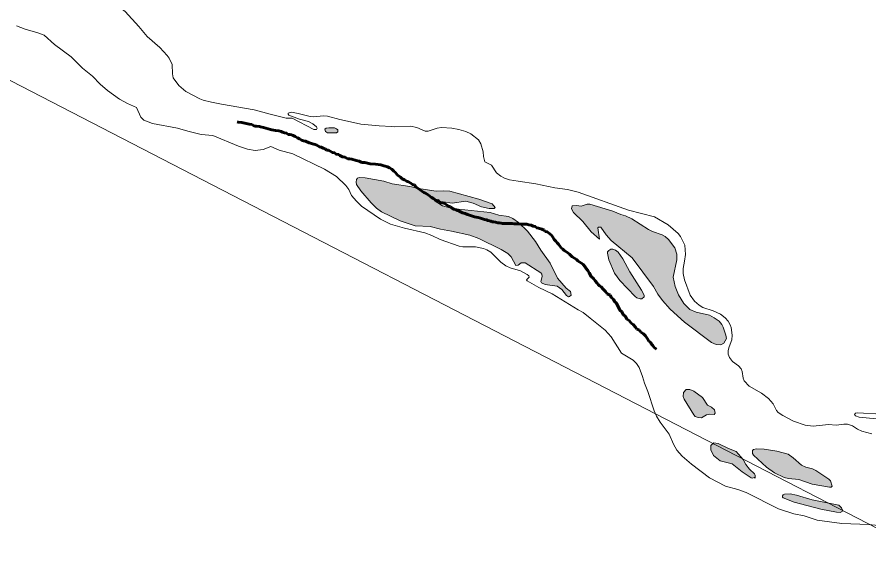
# Model space of a CAD drawing. Extents: x -1643653 to 4543381, y 1624270 to 13878484.
# Drawn here: x 808989 to 810282, y 9012457 to 9013278 of the extents above; entities that cross this region are included whole.
import ezdxf

# ---------------------------------------------------------------- set-up
doc = ezdxf.new("R2010")
doc.units = 0
doc.header["$LTSCALE"] = 160
doc.linetypes.add('LONG_DASH_SHORT_DASH', pattern=[9.9, 6, -1.2, 1.5, -1.2])
doc.layers.add('60', color=7, linetype='Continuous', lineweight=13)

msp = doc.modelspace()

# ---------------------------------------------------------------- hatches: boundary and pattern name
at = {"layer": '60'}
for points in [[(809471.1, 9013109.7), (809468.9, 9013109.7), (809466.1, 9013109.7), (809462.8, 9013109.7), (809458.4, 9013109.2), (809456.7, 9013107.5), (809457.3, 9013104.2), (809460.6, 9013102), (809465.6, 9013102), (809470.6, 9013102), (809474.4, 9013102), (809476.1, 9013103.6), (809476.1, 9013106.4), (809474.4, 9013108.1)], [(809764.1, 9012952.9), (809750.6, 9012965.7), (809741.9, 9012971.9), (809735.3, 9012975), (809720.7, 9012977.3), (809707.6, 9012981), (809649.7, 9012987.3), (809635.1, 9012991.4), (809622.5, 9012999.4), (809649.9, 9012995.4), (809670.7, 9012998.2), (809681.4, 9012995.1), (809694.4, 9012989.8), (809705.7, 9012987), (809713.4, 9012987.1), (809714.8, 9012988.9), (809710.4, 9012994.3), (809690.3, 9013001.4), (809646.1, 9013013.4), (809636.5, 9013014), (809625.5, 9013013.7), (809602.3, 9013017.1), (809585.7, 9013020.6), (809558.6, 9013024.5), (809546, 9013028.7), (809517.8, 9013033.8), (809508.7, 9013034.2), (809505.9, 9013033), (809504.4, 9013031.4), (809504.1, 9013027.1), (809504.8, 9013023.7), (809511.2, 9013014), (809526.8, 9012995.7), (809535.1, 9012987.7), (809542.5, 9012981.9), (809570.7, 9012968.4), (809593.6, 9012961.1), (809616.6, 9012959.9), (809631.9, 9012955.6), (809648.9, 9012952.8), (809676.6, 9012946.8), (809690.1, 9012941.9), (809724, 9012925.1), (809734.2, 9012918.7), (809739.5, 9012913.6), (809746.6, 9012900.9), (809749.8, 9012901.1), (809754.7, 9012904.6), (809760.6, 9012904.8), (809784.2, 9012889.7), (809785.7, 9012887.6), (809786.2, 9012884.1), (809784.3, 9012876.2), (809785.2, 9012874.4), (809791, 9012872.1), (809809.2, 9012869.1), (809816.2, 9012864.1), (809823.2, 9012855.4), (809826.1, 9012853.3), (809827.9, 9012853.6), (809830.4, 9012855.5), (809829.2, 9012861), (809822.7, 9012866.2), (809809.6, 9012881.3), (809798.7, 9012904.4), (809784.2, 9012924), (809776.2, 9012936.9)], [(809968.8, 9012847.6), (809980.7, 9012834.3), (810002.1, 9012814.7), (810043.2, 9012783.9), (810050.4, 9012780.9), (810057.7, 9012780.3), (810062.2, 9012782.9), (810065.9, 9012790.1), (810065.2, 9012795), (810061.1, 9012807), (810058.8, 9012811.3), (810054.7, 9012816), (810047.1, 9012821.5), (810040.3, 9012825.1), (810019.8, 9012830.1), (810010.3, 9012834.1), (810001.3, 9012842.9), (809993, 9012856.4), (809988.3, 9012868.9), (809985.1, 9012882.8), (809990.8, 9012909.5), (809990.8, 9012917.8), (809987.5, 9012927.6), (809977.8, 9012940.3), (809972.9, 9012944.8), (809968.4, 9012947.4), (809953.9, 9012952.1), (809947.6, 9012955.3), (809922.4, 9012971.7), (809912.7, 9012976.2), (809905.7, 9012978.1), (809893.5, 9012983.1), (809858.9, 9012994), (809854.6, 9012993.9), (809845.7, 9012990.6), (809838.4, 9012991.9), (809831.8, 9012991), (809830.6, 9012986.5), (809833.7, 9012981.3), (809848, 9012967.4), (809860.8, 9012952), (809873.2, 9012940.5), (809870.9, 9012958.1), (809872, 9012959), (809875.5, 9012958.7), (809883.3, 9012947.2), (809890.8, 9012938.7), (809922.8, 9012912.1), (809955.2, 9012868.7), (809962.1, 9012857.1)], [(809919.4, 9012890.9), (809908.9, 9012910.9), (809901.4, 9012920.7), (809897.7, 9012924), (809893.6, 9012925.3), (809890.3, 9012925.3), (809887.3, 9012923.7), (809885.7, 9012921.6), (809885.4, 9012919.5), (809887.5, 9012909.2), (809896, 9012889.3), (809904.1, 9012877.8), (809927.2, 9012853.7), (809930, 9012851.8), (809935.2, 9012850), (809937.7, 9012850.1), (809941, 9012853.2), (809941.1, 9012855.8), (809937.2, 9012863.3)], [(810029.8, 9012700.2), (810016.3, 9012709.9), (810010.6, 9012712.6), (810004.7, 9012712.5), (810000.8, 9012708.1), (810000.4, 9012701.8), (810001.8, 9012698.1), (810016.4, 9012674.1), (810018.7, 9012671.7), (810022.9, 9012670), (810028.1, 9012669.4), (810035.9, 9012674.1), (810040.9, 9012675), (810047.2, 9012674.7), (810049.1, 9012676.8), (810047.6, 9012681.9), (810043.2, 9012685.8), (810037, 9012689)], [(810080.6, 9012618.2), (810069.3, 9012622.8), (810053.2, 9012630.8), (810046.8, 9012631.7), (810042.2, 9012627.7), (810042.2, 9012620.9), (810046.2, 9012612.2), (810056.6, 9012604.2), (810074.5, 9012599.7), (810089.9, 9012587.7), (810103.5, 9012578.6), (810105.7, 9012577.9), (810108, 9012578.8), (810109.7, 9012578.1), (810109.4, 9012582.3), (810108.5, 9012584.4), (810100.9, 9012591.4), (810095.6, 9012598.8), (810091.6, 9012606.3)], [(810223.8, 9012574), (810221.2, 9012576.7), (810201.8, 9012589.4), (810196.5, 9012592), (810186.3, 9012594.7), (810180, 9012597.7), (810167.1, 9012608.9), (810159.6, 9012614.4), (810142.3, 9012619.1), (810123.3, 9012622.2), (810111.7, 9012622.4), (810107.1, 9012621.6), (810105.6, 9012620.2), (810105.5, 9012615.2), (810106.9, 9012612.7), (810127, 9012594.8), (810139.1, 9012586.1), (810153.8, 9012579.1), (810160.3, 9012577.5), (810175.6, 9012575.8), (810196.1, 9012569), (810222.2, 9012564.3), (810224.7, 9012564.4), (810226.6, 9012565.8)], [(810236.3, 9012537.1), (810195.9, 9012545.1), (810172.3, 9012552.4), (810162.6, 9012554.2), (810154.3, 9012553.9), (810152.3, 9012552.9), (810151.2, 9012551), (810151.2, 9012549.2), (810152.2, 9012547.9), (810168.5, 9012541.6), (810209.3, 9012531.1), (810233, 9012526.3), (810238.5, 9012526), (810241.7, 9012527.2), (810242.2, 9012529.3), (810240.6, 9012532.9)]]:
    msp.add_hatch(color=256, dxfattribs=at).paths.add_polyline_path(points)

# ---------------------------------------------------------------- linework, layer by layer
for points in [[(814598.3, 9008896), (813758.5, 9010664.1), (812879.6, 9010781.5), (811952.2, 9011648.1), (810858.7, 9011770.6), (810494.2, 9012398.9), (808613.3, 9013370.5), (807126, 9013554.3), (805831.2, 9014683.5)], [(809077.5, 9013315), (809092, 9013309.5), (809121.1, 9013301.8), (809136.9, 9013296.7), (809146.1, 9013291.5), (809153.3, 9013285.9), (809174.2, 9013263.2), (809186.7, 9013248.2), (809206.1, 9013231.3), (809217.4, 9013219.2), (809220.3, 9013215.1), (809224.6, 9013205.6), (809225.1, 9013191.5), (809226.5, 9013185.5), (809234.7, 9013173.7), (809245.7, 9013164.5), (809266.6, 9013153.5), (809271.7, 9013151.6), (809284.7, 9013148.5), (809299.6, 9013145.7)], [(809299.6, 9013145.7), (809284.7, 9013148.5), (809271.7, 9013151.6), (809266.6, 9013153.5), (809245.7, 9013164.5), (809234.7, 9013173.7), (809226.5, 9013185.5), (809225.1, 9013191.5), (809224.6, 9013205.6), (809220.3, 9013215.1), (809217.4, 9013219.2), (809206.1, 9013231.3), (809186.7, 9013248.2), (809174.2, 9013263.2), (809153.3, 9013285.9), (809146.1, 9013291.5), (809136.9, 9013296.7), (809121.1, 9013301.8), (809092, 9013309.5), (809077.5, 9013315)], [(809088.8, 9013200.1), (809088.1, 9013200.7), (809071.5, 9013217.3), (809046.2, 9013236.2), (809030.5, 9013250.3), (809021.2, 9013253.9), (809001.8, 9013259.1), (808988.6, 9013264.6)], [(809840.7, 9012833.4), (809801.4, 9012857.7), (809781.2, 9012867.2), (809763.6, 9012877.2), (809762.7, 9012878.9), (809766.6, 9012882.9), (809765.9, 9012884.9), (809763.8, 9012887), (809753.5, 9012892.7), (809738, 9012897.1), (809731.1, 9012900.3), (809723.5, 9012906), (809708.3, 9012920.7), (809702.1, 9012924.7), (809697.2, 9012926.7), (809685.3, 9012929.2), (809666, 9012929.2), (809660.4, 9012929.9), (809631.7, 9012940.1), (809618.9, 9012946.2), (809608.3, 9012950.2), (809577.2, 9012957.5), (809555.9, 9012963.5), (809541, 9012970.9), (809512.2, 9012990.9), (809504.5, 9012998.1), (809497.2, 9013006.7), (809492.8, 9013015.9), (809488.3, 9013022.1), (809474, 9013035.5), (809456.2, 9013046.9), (809407.7, 9013070.1), (809387.1, 9013075.7), (809374.3, 9013081.2), (809362.7, 9013076.9), (809350.7, 9013075.4), (809339.1, 9013077.2), (809325.7, 9013081.8), (809286.7, 9013097.9), (809268.8, 9013099.6), (809248.5, 9013104.4), (809232.9, 9013108.9), (809195.2, 9013116.4), (809181.8, 9013121.3), (809177.4, 9013125.9), (809170.5, 9013140.3), (809156.8, 9013146.7), (809144.9, 9013153.2), (809126.7, 9013166.4), (809115.7, 9013175.7), (809103.7, 9013187.9), (809088.8, 9013200.1)], [(809299.6, 9013145.7), (809349.1, 9013136.7), (809373.4, 9013130.4)], [(809373.4, 9013130.4), (809349.1, 9013136.7), (809299.6, 9013145.7)], [(809373.4, 9013130.4), (809397.7, 9013124.1), (809406.9, 9013124.1), (809439.6, 9013107), (809443.6, 9013107.2), (809444.8, 9013109), (809443.6, 9013111), (809438.1, 9013115.8), (809431.7, 9013119.1), (809418, 9013122.5), (809402.1, 9013128.8), (809400.7, 9013130.2), (809400.9, 9013132.1), (809405.7, 9013133.2), (809416.2, 9013131.6), (809434.4, 9013126.6), (809439.9, 9013126.3), (809454, 9013127.7), (809460.5, 9013127.1), (809479.1, 9013122.1), (809504.8, 9013116.6)], [(809504.8, 9013116.6), (809479.1, 9013122.1), (809460.5, 9013127.1), (809454, 9013127.7), (809439.9, 9013126.3), (809434.4, 9013126.6), (809416.2, 9013131.6), (809405.7, 9013133.2), (809400.9, 9013132.1), (809400.7, 9013130.2), (809402.1, 9013128.8), (809418, 9013122.5), (809431.7, 9013119.1), (809438.1, 9013115.8), (809443.6, 9013111), (809444.8, 9013109), (809443.6, 9013107.2), (809439.6, 9013107), (809406.9, 9013124.1), (809397.7, 9013124.1), (809373.4, 9013130.4)], [(809504.8, 9013116.6), (809511.3, 9013115.2), (809538.8, 9013112.5), (809557.8, 9013111.4)], [(809557.8, 9013111.4), (809538.8, 9013112.5), (809511.3, 9013115.2), (809504.8, 9013116.6)], [(809557.8, 9013111.4), (809561.8, 9013111.2), (809586.3, 9013112.2), (809596, 9013110.2), (809608.8, 9013104.4), (809613.5, 9013104.7), (809626.8, 9013109.3), (809633.6, 9013110.3), (809649.1, 9013109.2), (809659.7, 9013107.2), (809670.3, 9013103.8), (809677.9, 9013100.3), (809689.5, 9013091.2), (809693.3, 9013085.4), (809696.9, 9013073), (809697.3, 9013066), (809699.2, 9013058.1), (809709.2, 9013052.7), (809716.9, 9013041.5), (809723.6, 9013036.3), (809729.3, 9013033.3), (809736.7, 9013030.8), (809749.8, 9013028.8)], [(809749.8, 9013028.8), (809736.7, 9013030.8), (809729.3, 9013033.3), (809723.6, 9013036.3), (809716.9, 9013041.5), (809709.2, 9013052.7), (809699.2, 9013058.1), (809697.3, 9013066), (809696.9, 9013073), (809693.3, 9013085.4), (809689.5, 9013091.2), (809677.9, 9013100.3), (809670.3, 9013103.8), (809659.7, 9013107.2), (809649.1, 9013109.2), (809633.6, 9013110.3), (809626.8, 9013109.3), (809613.5, 9013104.7), (809608.8, 9013104.4), (809596, 9013110.2), (809586.3, 9013112.2), (809561.8, 9013111.2), (809557.8, 9013111.4)], [(809749.8, 9013028.8), (809776.8, 9013024.6), (809776.8, 9013024.6), (809805.6, 9013018.4), (809825, 9013015.8), (809840.8, 9013012.1), (809917.4, 9012984.6), (809957, 9012974.7), (809977.4, 9012962.6), (809992.6, 9012949.4), (809996.2, 9012944.8), (810002.7, 9012931.4), (810003.6, 9012917.6), (810002.5, 9012907.1), (810000.2, 9012896), (810000.3, 9012888.6), (810002.2, 9012878.9), (810011.1, 9012855.7), (810017.3, 9012846.4), (810024.7, 9012840.3), (810030.2, 9012837.1), (810045.7, 9012831.9), (810057.2, 9012826.6), (810064.2, 9012821.2), (810068.6, 9012816.4), (810071.7, 9012810.9), (810073.2, 9012806.4), (810074.9, 9012794.9), (810074.1, 9012787.8), (810069.9, 9012777.2), (810068.7, 9012771.7), (810068.6, 9012766.2), (810070.7, 9012761.1), (810075.1, 9012755.2), (810084.2, 9012748.3), (810088.3, 9012744.1), (810089.8, 9012739.6), (810091.1, 9012729.9), (810092.9, 9012725.8), (810100.6, 9012717.6), (810119.1, 9012707), (810129.6, 9012699.1), (810136.9, 9012690.9), (810141.8, 9012680.8), (810144.7, 9012677.8), (810151.6, 9012673), (810167.6, 9012664.3), (810185.5, 9012658.2), (810197.4, 9012656.8), (810220.7, 9012659.6), (810232.7, 9012658.4), (810244, 9012660), (810249.5, 9012660), (810257.2, 9012657.2), (810265.1, 9012652.1), (810271.6, 9012649.1), (810286.5, 9012645.2)], [(810286.5, 9012645.2), (810271.6, 9012649.1), (810265.1, 9012652.1), (810257.2, 9012657.2), (810249.5, 9012660), (810244, 9012660), (810232.7, 9012658.4), (810220.7, 9012659.6), (810197.4, 9012656.8), (810185.5, 9012658.2), (810167.6, 9012664.3), (810151.6, 9012673), (810144.7, 9012677.8), (810141.8, 9012680.8), (810136.9, 9012690.9), (810129.6, 9012699.1), (810119.1, 9012707), (810100.6, 9012717.6), (810092.9, 9012725.8), (810091.1, 9012729.9), (810089.8, 9012739.6), (810088.3, 9012744.1), (810084.2, 9012748.3), (810075.1, 9012755.2), (810070.7, 9012761.1), (810068.6, 9012766.2), (810068.7, 9012771.7), (810069.9, 9012777.2), (810074.1, 9012787.8), (810074.9, 9012794.9), (810073.2, 9012806.4), (810071.7, 9012810.9), (810068.6, 9012816.4), (810064.2, 9012821.2), (810057.2, 9012826.6), (810045.7, 9012831.9), (810030.2, 9012837.1), (810024.7, 9012840.3), (810017.3, 9012846.4), (810011.1, 9012855.7), (810002.2, 9012878.9), (810000.3, 9012888.6), (810000.2, 9012896), (810002.5, 9012907.1), (810003.6, 9012917.6), (810002.7, 9012931.4), (809996.2, 9012944.8), (809992.6, 9012949.4), (809977.4, 9012962.6), (809957, 9012974.7), (809917.4, 9012984.6), (809840.8, 9013012.1), (809825, 9013015.8), (809805.6, 9013018.4), (809776.8, 9013024.6), (809776.8, 9013024.6), (809749.8, 9013028.8)], [(809859, 9012820.9), (809848.3, 9012829.4), (809840.7, 9012833.4)], [(810183.9, 9012520.7), (810168, 9012523.7), (810145, 9012531.7), (810096, 9012556.3), (810083.3, 9012560.9), (810064.5, 9012565.9), (810040.2, 9012578.6), (810012.8, 9012599.1), (809998.7, 9012611.6), (809990.7, 9012620.7), (809985.6, 9012629.6), (809979, 9012644.9), (809965.5, 9012662.8), (809959.7, 9012672.1), (809956.1, 9012680.2), (809946.6, 9012709.7), (809941.4, 9012722.1), (809938.5, 9012732.4), (809933.5, 9012745.9), (809929.5, 9012752), (809924.3, 9012756.8), (809906.8, 9012767.9), (809891.2, 9012792.7), (809882.1, 9012802.5), (809859, 9012820.9)], [(810304.5, 9012666.9), (810267.6, 9012670.7), (810261.9, 9012672.6), (810260.4, 9012674.8), (810261.9, 9012676.4), (810265, 9012677), (810301.6, 9012675.2)], [(810301.6, 9012675.2), (810265, 9012677), (810261.9, 9012676.4), (810260.4, 9012674.8), (810261.9, 9012672.6), (810267.6, 9012670.7), (810304.5, 9012666.9)], [(810426.2, 9012508.4), (810416.7, 9012516.2), (810409.2, 9012520.6), (810398, 9012524.6), (810389.7, 9012525.7), (810347.5, 9012520.2), (810330, 9012515.4), (810322.5, 9012510.6), (810314.1, 9012506.4), (810306, 9012505.2), (810282.3, 9012507.9), (810241.3, 9012509.2), (810203.6, 9012514.2), (810183.9, 9012520.7)]]:
    msp.add_lwpolyline(points, dxfattribs=at)
at = {"layer": '60', "linetype": 'LONG_DASH_SHORT_DASH', "lineweight": 60}
for points in [[(809363.4, 9013110.1), (809359.1, 9013111.2), (809357.1, 9013111.4), (809353, 9013112.2), (809349.9, 9013112.2), (809345.9, 9013114.5), (809341.8, 9013115.2), (809330.3, 9013117.5), (809325, 9013118.1), (809323.6, 9013118.5)], [(809589.7, 9013023.7), (809586.8, 9013025.8), (809583.5, 9013027.6), (809580.2, 9013028.6), (809577.2, 9013030.6), (809574.1, 9013032.4), (809571.1, 9013034.5), (809566.5, 9013038.3), (809563.9, 9013041.6), (809561.4, 9013043.7), (809558.3, 9013047), (809554.8, 9013048.8), (809551.5, 9013050.6), (809548.2, 9013051.3), (809545.9, 9013052.1), (809541.6, 9013053.6), (809533.2, 9013054.4), (809525.5, 9013054.9), (809517.4, 9013057), (809512.8, 9013057.2), (809508.7, 9013059), (809504.1, 9013059.8), (809497.3, 9013061.8), (809493.7, 9013062.8), (809491.4, 9013062.8), (809486.8, 9013065.1), (809483.3, 9013065.7), (809479.2, 9013067.4), (809477.2, 9013069), (809473.9, 9013069.5), (809471.1, 9013071.5), (809468.3, 9013072), (809464.7, 9013074.1), (809461.9, 9013075.6), (809458.8, 9013075.6), (809457.1, 9013077.7), (809454, 9013078.7), (809451, 9013080.2), (809448.2, 9013081), (809444.6, 9013083.3), (809441.8, 9013084.1), (809438, 9013085.3), (809434.7, 9013086.1), (809432.6, 9013086.9), (809427.3, 9013089.2), (809424.2, 9013089.9), (809420.9, 9013090.7), (809418.1, 9013092.8), (809414.8, 9013094.3), (809411.5, 9013096.3), (809408.2, 9013097.9), (809405.7, 9013098.9), (809403.6, 9013099.4), (809400.8, 9013099.7), (809398.3, 9013101.4), (809395.5, 9013102.2), (809392.2, 9013103.2), (809390.1, 9013104), (809386.8, 9013104.8), (809381.5, 9013105.8), (809376.1, 9013106.8), (809374.1, 9013107.3), (809370.5, 9013108.3), (809367, 9013109.1), (809363.4, 9013110.1)], [(809692.7, 9012972.4), (809689.4, 9012973.4), (809686.1, 9012974.2), (809683.8, 9012974.7), (809680.8, 9012975.4), (809676.2, 9012977.2), (809673.1, 9012978.2), (809669.6, 9012979.5), (809667.5, 9012980.3), (809665.5, 9012980.5), (809662.2, 9012982.3), (809660.2, 9012983.3), (809657.6, 9012984.4), (809655.6, 9012985.1), (809652.5, 9012986.4), (809650, 9012987.4), (809647.2, 9012989.7), (809644.1, 9012990.8), (809640.6, 9012993.1), (809637.2, 9012995.1), (809634.7, 9012995.6), (809631.9, 9012996.1), (809629.3, 9012998.4), (809627.3, 9012999.5), (809625.3, 9012999.5), (809621.2, 9013002.3), (809618.4, 9013004.1), (809615.9, 9013005.8), (809613.1, 9013007.9), (809609.5, 9013010.7), (809606.5, 9013011.5), (809603.7, 9013013.5), (809601.1, 9013015.6), (809598.1, 9013017.6), (809595.2, 9013019.7), (809592.2, 9013023), (809589.7, 9013023.7)], [(809866.5, 9012877.3), (809864, 9012880.8), (809860.9, 9012883.9), (809857.6, 9012889.5), (809855.8, 9012892.9), (809852.5, 9012896.4), (809851.5, 9012898.5), (809848.5, 9012902.1), (809845.9, 9012904.1), (809842.6, 9012906.2), (809840.6, 9012908), (809838.3, 9012910), (809835.5, 9012911.8), (809831.9, 9012914.1), (809827.8, 9012917.9), (809825.3, 9012919.7), (809822.2, 9012921.8), (809819.5, 9012923.5), (809817.7, 9012925.6), (809815.4, 9012927.4), (809813.8, 9012929.4), (809811.1, 9012933), (809809, 9012935), (809807.2, 9012937.8), (809804.4, 9012939.9), (809802.4, 9012943.5), (809800.6, 9012946.8), (809795.8, 9012950.4), (809793.7, 9012951.9), (809790.9, 9012952.2), (809789.4, 9012954.2), (809785.6, 9012956), (809780.8, 9012957.5), (809778, 9012957.8), (809775.9, 9012959.8), (809772.9, 9012960.6), (809769.6, 9012962.1), (809766.3, 9012962.4), (809763, 9012963.4), (809760.4, 9012963.4), (809758.4, 9012963.4), (809754.8, 9012963.4), (809750.2, 9012963.9), (809746.7, 9012963.9), (809743.6, 9012963.9), (809740.6, 9012964.2), (809738.5, 9012964.2), (809735.5, 9012964.2), (809732.4, 9012964.2), (809730.4, 9012964.4), (809728.3, 9012964.4), (809726.3, 9012964.4), (809724.3, 9012965), (809721.2, 9012965.2), (809719.2, 9012965.5), (809715.4, 9012966.2), (809712.6, 9012967), (809710.5, 9012967.2), (809708.5, 9012968), (809706.5, 9012968.5), (809703.7, 9012969), (809701.6, 9012970.1), (809698.8, 9012970.6), (809695.8, 9012971.6), (809692.7, 9012972.4)], [(809959.7, 9012773.8), (809956.2, 9012776.1), (809954.1, 9012779.1), (809952.3, 9012781.2), (809950.5, 9012784.5), (809948, 9012786), (809946.2, 9012789.3), (809943.2, 9012793.9), (809940.1, 9012797), (809936.3, 9012799.3), (809934, 9012802.4), (809930.2, 9012804.2), (809927.9, 9012807.2), (809924.6, 9012811.1), (809921.5, 9012813.1), (809918.2, 9012817), (809914.7, 9012819.2), (809912.6, 9012823.3), (809909.1, 9012826.2), (809907.3, 9012830.5), (809904, 9012833.1), (809898.9, 9012843.5), (809896.1, 9012846.1), (809894.5, 9012849.7), (809891.7, 9012851.7), (809889.5, 9012855.6), (809885.1, 9012857.6), (809882.6, 9012861.4), (809879, 9012865), (809876, 9012868.3), (809873.2, 9012869.6), (809871.4, 9012871.7), (809869.6, 9012873.7), (809866.5, 9012877.3)]]:
    msp.add_lwpolyline(points, dxfattribs=at)
at = {"layer": '60'}
for points in [[(809471.1, 9013109.7), (809468.9, 9013109.7), (809466.1, 9013109.7), (809462.8, 9013109.7), (809458.4, 9013109.2), (809456.7, 9013107.5), (809457.3, 9013104.2), (809460.6, 9013102), (809465.6, 9013102), (809470.6, 9013102), (809474.4, 9013102), (809476.1, 9013103.6), (809476.1, 9013106.4), (809474.4, 9013108.1)], [(809764.1, 9012952.9), (809750.6, 9012965.7), (809741.9, 9012971.9), (809735.3, 9012975), (809720.7, 9012977.3), (809707.6, 9012981), (809649.7, 9012987.3), (809635.1, 9012991.4), (809622.5, 9012999.4), (809649.9, 9012995.4), (809670.7, 9012998.2), (809681.4, 9012995.1), (809694.4, 9012989.8), (809705.7, 9012987), (809713.4, 9012987.1), (809714.8, 9012988.9), (809710.4, 9012994.3), (809690.3, 9013001.4), (809646.1, 9013013.4), (809636.5, 9013014), (809625.5, 9013013.7), (809602.3, 9013017.1), (809585.7, 9013020.6), (809558.6, 9013024.5), (809546, 9013028.7), (809517.8, 9013033.8), (809508.7, 9013034.2), (809505.9, 9013033), (809504.4, 9013031.4), (809504.1, 9013027.1), (809504.8, 9013023.7), (809511.2, 9013014), (809526.8, 9012995.7), (809535.1, 9012987.7), (809542.5, 9012981.9), (809570.7, 9012968.4), (809593.6, 9012961.1), (809616.6, 9012959.9), (809631.9, 9012955.6), (809648.9, 9012952.8), (809676.6, 9012946.8), (809690.1, 9012941.9), (809724, 9012925.1), (809734.2, 9012918.7), (809739.5, 9012913.6), (809746.6, 9012900.9), (809749.8, 9012901.1), (809754.7, 9012904.6), (809760.6, 9012904.8), (809784.2, 9012889.7), (809785.7, 9012887.6), (809786.2, 9012884.1), (809784.3, 9012876.2), (809785.2, 9012874.4), (809791, 9012872.1), (809809.2, 9012869.1), (809816.2, 9012864.1), (809823.2, 9012855.4), (809826.1, 9012853.3), (809827.9, 9012853.6), (809830.4, 9012855.5), (809829.2, 9012861), (809822.7, 9012866.2), (809809.6, 9012881.3), (809798.7, 9012904.4), (809784.2, 9012924), (809776.2, 9012936.9)], [(809968.8, 9012847.6), (809980.7, 9012834.3), (810002.1, 9012814.7), (810043.2, 9012783.9), (810050.4, 9012780.9), (810057.7, 9012780.3), (810062.2, 9012782.9), (810065.9, 9012790.1), (810065.2, 9012795), (810061.1, 9012807), (810058.8, 9012811.3), (810054.7, 9012816), (810047.1, 9012821.5), (810040.3, 9012825.1), (810019.8, 9012830.1), (810010.3, 9012834.1), (810001.3, 9012842.9), (809993, 9012856.4), (809988.3, 9012868.9), (809985.1, 9012882.8), (809990.8, 9012909.5), (809990.8, 9012917.8), (809987.5, 9012927.6), (809977.8, 9012940.3), (809972.9, 9012944.8), (809968.4, 9012947.4), (809953.9, 9012952.1), (809947.6, 9012955.3), (809922.4, 9012971.7), (809912.7, 9012976.2), (809905.7, 9012978.1), (809893.5, 9012983.1), (809858.9, 9012994), (809854.6, 9012993.9), (809845.7, 9012990.6), (809838.4, 9012991.9), (809831.8, 9012991), (809830.6, 9012986.5), (809833.7, 9012981.3), (809848, 9012967.4), (809860.8, 9012952), (809873.2, 9012940.5), (809870.9, 9012958.1), (809872, 9012959), (809875.5, 9012958.7), (809883.3, 9012947.2), (809890.8, 9012938.7), (809922.8, 9012912.1), (809955.2, 9012868.7), (809962.1, 9012857.1)], [(809919.4, 9012890.9), (809908.9, 9012910.9), (809901.4, 9012920.7), (809897.7, 9012924), (809893.6, 9012925.3), (809890.3, 9012925.3), (809887.3, 9012923.7), (809885.7, 9012921.6), (809885.4, 9012919.5), (809887.5, 9012909.2), (809896, 9012889.3), (809904.1, 9012877.8), (809927.2, 9012853.7), (809930, 9012851.8), (809935.2, 9012850), (809937.7, 9012850.1), (809941, 9012853.2), (809941.1, 9012855.8), (809937.2, 9012863.3)], [(810029.8, 9012700.2), (810016.3, 9012709.9), (810010.6, 9012712.6), (810004.7, 9012712.5), (810000.8, 9012708.1), (810000.4, 9012701.8), (810001.8, 9012698.1), (810016.4, 9012674.1), (810018.7, 9012671.7), (810022.9, 9012670), (810028.1, 9012669.4), (810035.9, 9012674.1), (810040.9, 9012675), (810047.2, 9012674.7), (810049.1, 9012676.8), (810047.6, 9012681.9), (810043.2, 9012685.8), (810037, 9012689)], [(810080.6, 9012618.2), (810069.3, 9012622.8), (810053.2, 9012630.8), (810046.8, 9012631.7), (810042.2, 9012627.7), (810042.2, 9012620.9), (810046.2, 9012612.2), (810056.6, 9012604.2), (810074.5, 9012599.7), (810089.9, 9012587.7), (810103.5, 9012578.6), (810105.7, 9012577.9), (810108, 9012578.8), (810109.7, 9012578.1), (810109.4, 9012582.3), (810108.5, 9012584.4), (810100.9, 9012591.4), (810095.6, 9012598.8), (810091.6, 9012606.3)], [(810223.8, 9012574), (810221.2, 9012576.7), (810201.8, 9012589.4), (810196.5, 9012592), (810186.3, 9012594.7), (810180, 9012597.7), (810167.1, 9012608.9), (810159.6, 9012614.4), (810142.3, 9012619.1), (810123.3, 9012622.2), (810111.7, 9012622.4), (810107.1, 9012621.6), (810105.6, 9012620.2), (810105.5, 9012615.2), (810106.9, 9012612.7), (810127, 9012594.8), (810139.1, 9012586.1), (810153.8, 9012579.1), (810160.3, 9012577.5), (810175.6, 9012575.8), (810196.1, 9012569), (810222.2, 9012564.3), (810224.7, 9012564.4), (810226.6, 9012565.8)], [(810236.3, 9012537.1), (810195.9, 9012545.1), (810172.3, 9012552.4), (810162.6, 9012554.2), (810154.3, 9012553.9), (810152.3, 9012552.9), (810151.2, 9012551), (810151.2, 9012549.2), (810152.2, 9012547.9), (810168.5, 9012541.6), (810209.3, 9012531.1), (810233, 9012526.3), (810238.5, 9012526), (810241.7, 9012527.2), (810242.2, 9012529.3), (810240.6, 9012532.9)]]:
    msp.add_lwpolyline(points, close=True, dxfattribs=at)
at = {"layer": '60', "lineweight": 25}
msp.add_spline([(814781, 9009175.5), (814787.2, 9009173.4), (814796.9, 9009173.4), (814799.4, 9009172.4), (814805.1, 9009174.5), (814805.6, 9009176.5), (814811.7, 9009179.5), (814811.7, 9009179.5), (814801.5, 9009181), (814790.7, 9009181.5), (814784.1, 9009183.1), (814777.4, 9009185.1), (814778.4, 9009175.5)], degree=3, dxfattribs=at)

# ---------------------------------------------------------------- texts
at = {"layer": '60', "width": 0.9}
msp.add_text('R I O   S Ã O   F R A N C I S C O', height=500, rotation=332.036, dxfattribs=at).set_placement((805339.6, 9013807.5))

doc.saveas('drawing.dxf')
